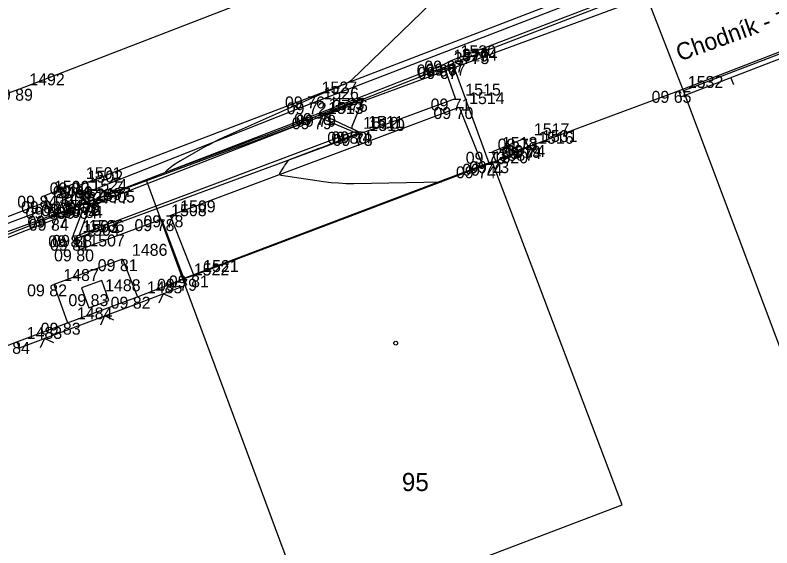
# Model space of a CAD drawing. Extents: x -703403 to -701924, y -1022520 to -1021856.
# Drawn here: x -702994.62 to -702976.87, y -1022014.47 to -1022001.97 of the extents above; entities that cross this region are included whole.
import ezdxf

# ---------------------------------------------------------------- set-up
doc = ezdxf.new("R2010")
doc.units = 0
for name, color, linetype in [('Ex_Minor Contours', 7, 'Continuous'), ('Z_betonova_konstrukce', 7, 'Continuous'), ('Z_body', 7, 'Continuous'), ('Z_body_cisla', 7, 'Continuous'), ('Z_body_vysky_redukovane', 7, 'Continuous'), ('Z_budova', 7, 'Continuous'), ('Z_chodnik', 7, 'Continuous'), ('Z_katastr_cisla_stavebni', 7, 'Continuous'), ('Z_katastr_hranice', 7, 'Continuous'), ('Z_katastr_vnitrni_kresba', 7, 'Continuous'), ('Z_katastr_znacky_budov', 7, 'Continuous'), ('Z_komunikace', 7, 'Continuous'), ('Z_komunikace_osa', 7, 'Continuous'), ('Z_obruba', 7, 'Continuous'), ('Z_ploty', 7, 'Continuous'), ('Z_ploty_znacky', 7, 'Continuous'), ('Z_popisy', 7, 'Continuous'), ('Z_rozhranni', 7, 'Continuous'), ('Z_site_kanalizace_znaky', 7, 'Continuous'), ('Z_site_nerozlisene_znaky', 7, 'Continuous'), ('Z_vstupy', 7, 'Continuous'), ('Z_zlabek', 7, 'Continuous')]:
    doc.layers.add(name, color=color, linetype=linetype)

# ---------------------------------------------------------------- blocks, each defined once
blk = doc.blocks.new('POINT_DISPLAY')
blk.add_line((0, 0), (0, 0))
blk = doc.blocks.new('Z46260')
for p, q in [((0.13, 0.13), (-0.13, 0.13)), ((-0.13, 0.13), (-0.13, -0.13)), ((0.13, 0), (-0.13, 0)), ((0.13, -0.13), (0.13, 0.13)), ((-0.13, -0.13), (0.13, -0.13))]:
    blk.add_line(p, q)
blk = doc.blocks.new('Z608')
for p, q in [((0.25, 0.25), (-0.25, 0.25)), ((-0.25, 0.25), (-0.25, -0.25)), ((0.25, -0.25), (0.25, 0.25)), ((-0.25, -0.25), (0.25, -0.25))]:
    blk.add_line(p, q)
blk = doc.blocks.new('Z210')
blk.add_line((0, 0), (0, 0.17))
blk = doc.blocks.new('Z212')
for p, q in [((-0.17, 0.17), (0, 0)), ((0, 0), (0.17, 0.17))]:
    blk.add_line(p, q)

msp = doc.modelspace()

# ---------------------------------------------------------------- linework, layer by layer
at = {"layer": 'Ex_Minor Contours'}
msp.add_lwpolyline([(-702984.602, -1022001.43), (-702986.726, -1022003.497), (-702986.747, -1022003.515), (-702986.769, -1022003.532), (-702986.792, -1022003.546), (-702986.817, -1022003.559), (-702986.92, -1022003.604), (-702986.945, -1022003.615), (-702986.971, -1022003.626), (-702986.997, -1022003.637), (-702987.022, -1022003.648), (-702987.48, -1022003.843), (-702987.565, -1022003.879), (-702987.65, -1022003.916), (-702987.734, -1022003.953), (-702987.818, -1022003.99), (-702989.717, -1022004.839), (-702989.832, -1022004.891), (-702989.945, -1022004.947), (-702990.056, -1022005.005), (-702990.166, -1022005.065), (-702990.738, -1022005.388), (-702990.781, -1022005.413), (-702990.822, -1022005.439), (-702990.863, -1022005.467), (-702990.902, -1022005.496), (-702991.059, -1022005.617), (-702991.087, -1022005.641), (-702991.094, -1022005.653), (-702991.08, -1022005.654), (-702991.044, -1022005.642), (-702989.559, -1022005.094), (-702989.352, -1022005.017), (-702989.146, -1022004.94), (-702988.939, -1022004.863), (-702988.733, -1022004.786), (-702987.509, -1022004.325), (-702987.502, -1022004.322), (-702987.495, -1022004.319), (-702987.489, -1022004.316), (-702987.483, -1022004.312), (-702987.458, -1022004.298), (-702987.451, -1022004.294), (-702987.445, -1022004.291), (-702987.438, -1022004.288), (-702987.431, -1022004.285), (-702986.462, -1022003.919), (-702986.459, -1022003.918), (-702986.457, -1022003.918), (-702986.456, -1022003.92), (-702986.455, -1022003.922), (-702986.452, -1022003.932), (-702986.451, -1022003.934), (-702986.451, -1022003.937), (-702986.451, -1022003.939), (-702986.452, -1022003.942), (-702986.72, -1022004.584), (-702986.725, -1022004.602), (-702986.723, -1022004.617), (-702986.714, -1022004.631), (-702986.699, -1022004.642), (-702986.6, -1022004.696), (-702986.595, -1022004.699), (-702986.592, -1022004.703), (-702986.59, -1022004.708), (-702986.588, -1022004.713), (-702986.585, -1022004.735), (-702986.585, -1022004.74), (-702986.586, -1022004.744), (-702986.589, -1022004.747), (-702986.593, -1022004.75), (-702987.22, -1022004.998), (-702987.319, -1022005.037), (-702987.418, -1022005.075), (-702987.516, -1022005.113), (-702987.616, -1022005.151), (-702988.167, -1022005.359), (-702988.188, -1022005.368), (-702988.206, -1022005.38), (-702988.222, -1022005.395), (-702988.237, -1022005.412), (-702988.29, -1022005.487), (-702988.303, -1022005.505), (-702988.315, -1022005.524), (-702988.328, -1022005.543), (-702988.34, -1022005.563), (-702988.407, -1022005.669), (-702988.417, -1022005.691), (-702988.416, -1022005.707), (-702988.404, -1022005.719), (-702988.381, -1022005.726), (-702987.383, -1022005.873), (-702987.207, -1022005.896), (-702987.031, -1022005.911), (-702986.854, -1022005.919), (-702986.677, -1022005.92), (-702984.619, -1022005.886)], dxfattribs=at)
at = {"layer": 'Z_betonova_konstrukce'}
for p, q in [((-702982.67, -1022004.87), (-702983.42, -1022005.18)), ((-702982.58, -1022005.07), (-702982.67, -1022004.87)), ((-702983.34, -1022005.4), (-702983.42, -1022005.18))]:
    msp.add_line(p, q, dxfattribs=at)
at = {"layer": 'Z_budova'}
for p, q in [((-702983.5, -1022005.46), (-702983.65, -1022005.52)), ((-702983.34, -1022005.4), (-702983.5, -1022005.46)), ((-702983.65, -1022005.52), (-702990.43, -1022008.08)), ((-702990.43, -1022008.08), (-702990.66, -1022008.16)), ((-702990.66, -1022008.16), (-702990.6, -1022008.3))]:
    msp.add_line(p, q, dxfattribs=at)
at = {"layer": 'Z_chodnik'}
for p, q in [((-702987.4, -1022004.31), (-702986.57, -1022004.7)), ((-702986.54, -1022004.76), (-702986.57, -1022004.7)), ((-702993.22, -1022007.22), (-702986.54, -1022004.76)), ((-702993.26, -1022007.14), (-702993, -1022006.47)), ((-702993.26, -1022007.14), (-702993.22, -1022007.22))]:
    msp.add_line(p, q, dxfattribs=at)
at = {"layer": 'Z_katastr_hranice'}
for p, q in [((-702966.8, -1021999.1), (-702978.94, -1022003.75)), ((-702979.8, -1022001.54), (-702991.54, -1022005.86)), ((-702978.94, -1022003.75), (-702979.8, -1022001.54)), ((-702971.2, -1022024.37), (-702978.94, -1022003.75)), ((-702991.54, -1022005.86), (-703003.94, -1022010.42)), ((-702991.54, -1022005.86), (-702990.69, -1022008.16)), ((-702990.69, -1022008.16), (-702987.69, -1022016.24))]:
    msp.add_line(p, q, dxfattribs=at)
at = {"layer": 'Z_katastr_vnitrni_kresba'}
for p, q in [((-702990.69, -1022008.16), (-702983.43, -1022005.41)), ((-702980.38, -1022013.46), (-702983.43, -1022005.41)), ((-702987.69, -1022016.24), (-702980.38, -1022013.46))]:
    msp.add_line(p, q, dxfattribs=at)
at = {"layer": 'Z_katastr_znacky_budov'}
msp.add_circle((-702985.692, -1022009.67), 0.0437, dxfattribs=at)
at = {"layer": 'Z_komunikace'}
for p, q in [((-702987.66, -1022003.88), (-702978.72, -1022000.44)), ((-702993.15, -1022005.98), (-702987.66, -1022003.88)), ((-702993.94, -1022006.21), (-702993.18, -1022005.9)), ((-702993.18, -1022005.9), (-702993.15, -1022005.98)), ((-702998.37, -1022008.06), (-702993.85, -1022006.34)), ((-702993.85, -1022006.34), (-702993.94, -1022006.21))]:
    msp.add_line(p, q, dxfattribs=at)
at = {"layer": 'Z_komunikace_osa'}
for p, q in [((-702994.51, -1022003.7), (-702988.22, -1022001.27)), ((-703005.87, -1022007.8), (-702994.51, -1022003.7))]:
    msp.add_line(p, q, dxfattribs=at)
at = {"layer": 'Z_obruba'}
for p, q in [((-702987.62, -1022004.02), (-702978.7, -1022000.58)), ((-702984.36, -1022003.11), (-702978.61, -1022000.89)), ((-702984.55, -1022003.19), (-702984.36, -1022003.11)), ((-702987.4, -1022004.31), (-702984.55, -1022003.19)), ((-702993.05, -1022006.17), (-702987.62, -1022004.02)), ((-702992.87, -1022006.45), (-702987.5, -1022004.37)), ((-702986.69, -1022004.71), (-702987.5, -1022004.37)), ((-702993.12, -1022007.13), (-702986.69, -1022004.71)), ((-702998.32, -1022008.19), (-702993.77, -1022006.47)), ((-702993.67, -1022006.75), (-702993, -1022006.47)), ((-702992.87, -1022006.45), (-702993.12, -1022007.13)), ((-702998.22, -1022008.53), (-702993.67, -1022006.75))]:
    msp.add_line(p, q, dxfattribs=at)
at = {"layer": 'Z_ploty'}
for p, q in [((-702979.06, -1022003.75), (-702974.62, -1022002.03)), ((-702979, -1022003.89), (-702974.69, -1022002.22)), ((-702979.06, -1022003.75), (-702979, -1022003.89)), ((-702991.75, -1022008.58), (-702990.66, -1022008.16)), ((-702991.7, -1022008.72), (-702990.6, -1022008.3)), ((-702993.39, -1022009.19), (-702991.75, -1022008.58)), ((-702993.33, -1022009.33), (-702991.7, -1022008.72)), ((-702994.58, -1022009.64), (-702993.39, -1022009.19)), ((-702994.52, -1022009.78), (-702993.33, -1022009.33)), ((-702994.58, -1022009.64), (-702994.52, -1022009.78))]:
    msp.add_line(p, q, dxfattribs=at)
at = {"layer": 'Z_rozhranni'}
for p, q in [((-702993.15, -1022005.98), (-702993.05, -1022006.17)), ((-702993.05, -1022006.17), (-702992.96, -1022006.38)), ((-702993.85, -1022006.34), (-702993.77, -1022006.47)), ((-702993.77, -1022006.47), (-702993.7, -1022006.68)), ((-702992.1, -1022007.7), (-702993.71, -1022008.29)), ((-702992.1, -1022007.7), (-702991.75, -1022008.58)), ((-702993.71, -1022008.29), (-702993.39, -1022009.19))]:
    msp.add_line(p, q, dxfattribs=at)
at = {"layer": 'Z_vstupy'}
for p, q in [((-702982.49, -1022005.02), (-702979.06, -1022003.75)), ((-702983.34, -1022005.4), (-702982.49, -1022005.02)), ((-702997.54, -1022010.79), (-702994.58, -1022009.64))]:
    msp.add_line(p, q, dxfattribs=at)
at = {"layer": 'Z_zlabek'}
for p, q in [((-702984.39, -1022003.04), (-702978.63, -1022000.83)), ((-702987.49, -1022004.27), (-702984.57, -1022003.13)), ((-702984.57, -1022003.13), (-702984.39, -1022003.04)), ((-702984.36, -1022003.11), (-702983.5, -1022005.46)), ((-702984.29, -1022003.93), (-702984.55, -1022003.19)), ((-702986.54, -1022004.76), (-702984.29, -1022003.93)), ((-702990.98, -1022006.67), (-702984.2, -1022004.13)), ((-702984.2, -1022004.13), (-702983.65, -1022005.52)), ((-702992.96, -1022006.38), (-702987.49, -1022004.27)), ((-702993.7, -1022006.68), (-702992.96, -1022006.38)), ((-702998.25, -1022008.47), (-702993.7, -1022006.68)), ((-702990.98, -1022006.67), (-702990.43, -1022008.08)), ((-702993.1, -1022007.47), (-702991.19, -1022006.76)), ((-702991.19, -1022006.76), (-702990.66, -1022008.16)), ((-702993.1, -1022007.47), (-702993.22, -1022007.22))]:
    msp.add_line(p, q, dxfattribs=at)

# ---------------------------------------------------------------- block references
at = {"layer": 'Z_body'}
for p in [(-702984.57, -1022003.13), (-702984.39, -1022003.04), (-702984.36, -1022003.11), (-702984.55, -1022003.19), (-702994.51, -1022003.7), (-702979.06, -1022003.75), (-702987.66, -1022003.88), (-702987.62, -1022004.02), (-702984.29, -1022003.93), (-702984.2, -1022004.13), (-702987.5, -1022004.37), (-702987.49, -1022004.27), (-702987.4, -1022004.31), (-702986.69, -1022004.71), (-702986.57, -1022004.7), (-702986.54, -1022004.76), (-702982.67, -1022004.87), (-702982.58, -1022005.07), (-702982.49, -1022005.02), (-702983.42, -1022005.18), (-702983.5, -1022005.46), (-702983.34, -1022005.4), (-702983.65, -1022005.52), (-702993.18, -1022005.9), (-702993.15, -1022005.98), (-702993.05, -1022006.17), (-702993.94, -1022006.21), (-702993.85, -1022006.34), (-702993.77, -1022006.47), (-702993.38, -1022006.41), (-702993, -1022006.47), (-702992.96, -1022006.38), (-702992.87, -1022006.45), (-702993.7, -1022006.68), (-702990.98, -1022006.67), (-702993.67, -1022006.75), (-702991.19, -1022006.76), (-702993.26, -1022007.14), (-702993.22, -1022007.22), (-702993.12, -1022007.13), (-702993.1, -1022007.47), (-702992.1, -1022007.7), (-702990.43, -1022008.08), (-702993.71, -1022008.29), (-702990.66, -1022008.16), (-702992.74, -1022008.52), (-702991.75, -1022008.58), (-702993.39, -1022009.19), (-702994.58, -1022009.64)]:
    msp.add_blockref('POINT_DISPLAY', p, dxfattribs=at)
at = {"layer": 'Z_ploty_znacky'}
for name, p, rotation in [('Z210', (-702977.83, -1022003.44), -158.8), ('Z212', (-702991.15, -1022008.51), -159), ('Z212', (-702992.52, -1022009.03), -159.60000000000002), ('Z212', (-702993.93, -1022009.56), -159.3)]:
    msp.add_blockref(name, p, dxfattribs=dict(at, rotation=rotation))
at = {"layer": 'Z_site_kanalizace_znaky', "rotation": 24.3}
msp.add_blockref('Z46260', (-702993.38, -1022006.41), dxfattribs=at)
at = {"layer": 'Z_site_nerozlisene_znaky', "rotation": 19.8}
msp.add_blockref('Z608', (-702992.74, -1022008.52), dxfattribs=at)

# ---------------------------------------------------------------- texts
at = {"layer": 'Z_body_cisla'}
for s, p in [('1529', (-702984.34, -1022003.06)), ('1530', (-702984.17, -1022002.96)), ('3774', (-702984.14, -1022003.04)), ('3775', (-702984.33, -1022003.12)), ('1492', (-702994.29, -1022003.62)), ('1532', (-702978.84, -1022003.68)), ('1527', (-702987.43, -1022003.81)), ('1526', (-702987.39, -1022003.95)), ('1515', (-702984.06, -1022003.86)), ('1514', (-702983.97, -1022004.06)), ('1513', (-702987.28, -1022004.29)), ('1523', (-702987.26, -1022004.2)), ('3776', (-702987.18, -1022004.24)), ('1512', (-702986.46, -1022004.64)), ('1511', (-702986.34, -1022004.62)), ('1510', (-702986.31, -1022004.69)), ('1517', (-702982.45, -1022004.79)), ('1516', (-702982.35, -1022004.99)), ('1531', (-702982.26, -1022004.95)), ('1518', (-702983.2, -1022005.11)), ('3887', (-702983.28, -1022005.39)), ('1519', (-702983.12, -1022005.32)), ('1520', (-702983.42, -1022005.45)), ('1501', (-702992.96, -1022005.82)), ('1502', (-702992.92, -1022005.9)), ('1524', (-702992.83, -1022006.1)), ('1500', (-702993.71, -1022006.14)), ('1499', (-702993.63, -1022006.27)), ('1498', (-702993.55, -1022006.4)), ('1525', (-702993.16, -1022006.33)), ('3777', (-702992.78, -1022006.4)), ('1497', (-702992.74, -1022006.31)), ('1505', (-702992.64, -1022006.37)), ('1496', (-702993.47, -1022006.61)), ('1509', (-702990.75, -1022006.6)), ('3778', (-702993.45, -1022006.68)), ('1508', (-702990.96, -1022006.69)), ('1503', (-702993.04, -1022007.07)), ('1504', (-702993, -1022007.15)), ('1506', (-702992.89, -1022007.06)), ('1507', (-702992.88, -1022007.4)), ('1486', (-702991.88, -1022007.62)), ('1521', (-702990.21, -1022008)), ('1487', (-702993.49, -1022008.21)), ('1522', (-702990.43, -1022008.08)), ('1488', (-702992.51, -1022008.45)), ('1485', (-702991.53, -1022008.5)), ('1484', (-702993.17, -1022009.11)), ('1483', (-702994.35, -1022009.57))]:
    msp.add_text(s, height=0.28, dxfattribs=at).set_placement(p)
at = {"layer": 'Z_body_vysky_redukovane'}
for s, p in [('09 67', (-702985.2, -1022003.41)), ('09 67', (-702985.02, -1022003.32)), ('09 67', (-702984.99, -1022003.39)), ('09 67', (-702985.18, -1022003.47)), ('09 89', (-702995.14, -1022003.98)), ('09 65', (-702979.69, -1022004.03)), ('09 76', (-702988.29, -1022004.16)), ('09 72', (-702988.25, -1022004.3)), ('09 71', (-702984.873, -1022004.21)), ('09 70', (-702984.807, -1022004.41)), ('09 79', (-702988.13, -1022004.65)), ('09 71', (-702988.073, -1022004.55)), ('09 79', (-702988.03, -1022004.59)), ('09 80', (-702987.297, -1022004.99)), ('09 74', (-702987.2, -1022004.98)), ('09 73', (-702987.17, -1022005.04)), ('09 73', (-702983.3, -1022005.15)), ('09 74', (-702983.21, -1022005.35)), ('09 74', (-702983.12, -1022005.3)), ('09 73', (-702984.05, -1022005.46)), ('09 74', (-702984.13, -1022005.74)), ('09 73', (-702983.97, -1022005.68)), ('09 74', (-702984.28, -1022005.8)), ('09 82', (-702993.81, -1022006.18)), ('09 81', (-702993.733, -1022006.26)), ('09 79', (-702993.68, -1022006.45)), ('09 84', (-702994.57, -1022006.49)), ('09 82', (-702994.48, -1022006.62)), ('09 80', (-702994.377, -1022006.75)), ('09 78', (-702994.01, -1022006.69)), ('09 84', (-702993.63, -1022006.75)), ('09 77', (-702993.59, -1022006.66)), ('09 84', (-702993.5, -1022006.73)), ('09 77', (-702994.33, -1022006.96)), ('09 78', (-702991.61, -1022006.95)), ('09 84', (-702994.3, -1022007.03)), ('09 78', (-702991.82, -1022007.04)), ('09 81', (-702993.843, -1022007.42)), ('09 81', (-702993.803, -1022007.5)), ('09 88', (-702993.75, -1022007.41)), ('09 80', (-702993.707, -1022007.75)), ('09 81', (-702992.683, -1022007.98)), ('09 81', (-702991.013, -1022008.36)), ('09 82', (-702994.34, -1022008.57)), ('09 79', (-702991.29, -1022008.44)), ('09 83', (-702993.37, -1022008.8)), ('09 82', (-702992.38, -1022008.86)), ('09 83', (-702994.02, -1022009.47)), ('09 84', (-702995.21, -1022009.92))]:
    msp.add_text(s, height=0.28, dxfattribs=at).set_placement(p)
at = {"layer": 'Z_katastr_cisla_stavebni'}
msp.add_text('95', height=0.425, dxfattribs=at).set_placement((-702985.548, -1022013.14))
at = {"layer": 'Z_popisy'}
msp.add_text('Chodník - zámk. dlažba', height=0.4, rotation=19.8, dxfattribs=at).set_placement((-702979.03, -1022003.06))

doc.saveas('drawing.dxf')
